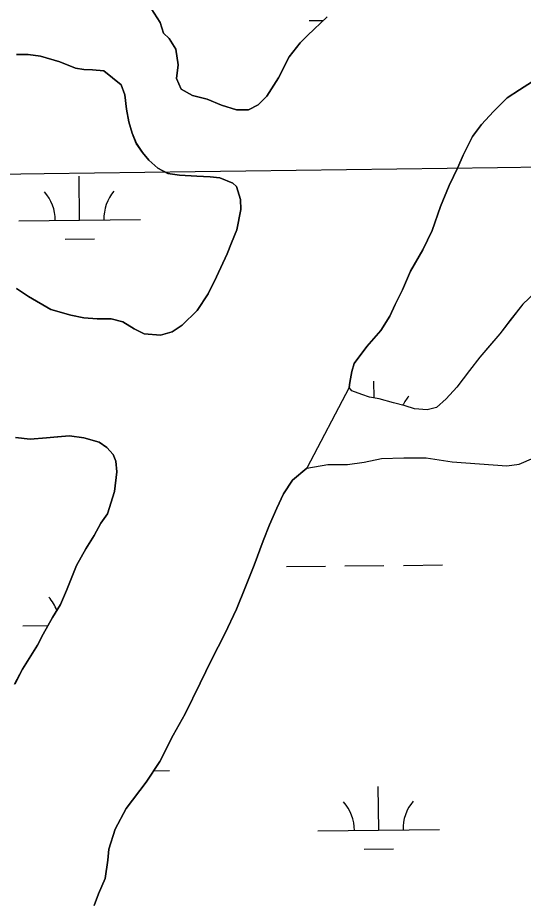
# Model space of a CAD drawing. Extents: x 3734862 to 3772949, y 391520 to 417239.
# Drawn here: x 3765033 to 3765448, y 408713 to 409440 of the extents above; entities that cross this region are included whole.
import ezdxf

# ---------------------------------------------------------------- set-up
doc = ezdxf.new("R2010")
doc.units = 0
for name, color, linetype in [('V-GRID-MAJR', 7, 'Continuous'), ('V-TOPO-SHOR', 7, 'Continuous'), ('V-WETL-SWMP', 7, 'Continuous')]:
    doc.layers.add(name, color=color, linetype=linetype)

msp = doc.modelspace()

# ---------------------------------------------------------------- linework, layer by layer
at = {"layer": 'V-GRID-MAJR'}
msp.add_spline([(3738908.57, 408973.48), (3741556.26, 409006.89), (3746851.64, 409074.29), (3752147, 409142.46), (3757442.36, 409211.39), (3762737.71, 409281.1), (3768033.05, 409351.58), (3770680.71, 409387.1)], degree=3, dxfattribs=at)
at = {"layer": 'V-TOPO-SHOR'}
for p, q in [((3765142.19, 409447.25), (3765149.67, 409435.75)), ((3765270.65, 409425.01), (3765286.92, 409440.38)), ((3765149.67, 409435.75), (3765152.4, 409427.04)), ((3765152.4, 409427.04), (3765157.13, 409422.67)), ((3765157.13, 409422.67), (3765162.64, 409413.95)), ((3765264.69, 409419.1), (3765270.65, 409425.01)), ((3765255.55, 409407.67), (3765264.69, 409419.1)), ((3765041.14, 409409.42), (3765031.66, 409409.46)), ((3765051.39, 409408.2), (3765041.14, 409409.42)), ((3765067.16, 409403.4), (3765051.39, 409408.2)), ((3765162.64, 409413.95), (3765164.56, 409400.89)), ((3765246.79, 409390.3), (3765255.55, 409407.67)), ((3765080.17, 409398.22), (3765067.16, 409403.4)), ((3765164.56, 409400.89), (3765162.94, 409389.83)), ((3765086.87, 409397.01), (3765080.17, 409398.22)), ((3765093.98, 409396.99), (3765086.87, 409397.01)), ((3765103.44, 409396.16), (3765093.98, 409396.99)), ((3765117.61, 409384.66), (3765103.44, 409396.16)), ((3765162.94, 409389.83), (3765166.86, 409381.11)), ((3765237.24, 409375.3), (3765246.79, 409390.3)), ((3765455.62, 409387.22), (3765444.97, 409380.57)), ((3765120.73, 409376.36), (3765117.61, 409384.66)), ((3765166.86, 409381.11), (3765176.33, 409375.93)), ((3765444.97, 409380.57), (3765434.7, 409373.91)), ((3765121.87, 409364.52), (3765120.73, 409376.36)), ((3765176.33, 409375.93), (3765188.19, 409372.72)), ((3765188.19, 409372.72), (3765200.03, 409367.93)), ((3765230.09, 409368.21), (3765237.24, 409375.3)), ((3765434.7, 409373.91), (3765423.63, 409362.53)), ((3765123.81, 409354.24), (3765121.87, 409364.52)), ((3765200.03, 409367.93), (3765212.28, 409363.93)), ((3765212.28, 409363.93), (3765222.17, 409363.89)), ((3765222.17, 409363.89), (3765230.09, 409368.21)), ((3765423.63, 409362.53), (3765413.75, 409351.94)), ((3765126.54, 409344.76), (3765123.81, 409354.24)), ((3765413.75, 409351.94), (3765406.23, 409342.12)), ((3765130.05, 409336.46), (3765126.54, 409344.76)), ((3765406.23, 409342.12), (3765398.69, 409326.8)), ((3765135.16, 409328.94), (3765130.05, 409336.46)), ((3765140.26, 409322.61), (3765135.16, 409328.94)), ((3765147.74, 409316.27), (3765140.26, 409322.61)), ((3765398.69, 409326.8), (3765394.32, 409316.57)), ((3765156.01, 409311.89), (3765147.74, 409316.27)), ((3765394.32, 409316.57), (3765387.18, 409302.03)), ((3765165.48, 409310.28), (3765156.01, 409311.89)), ((3765179.68, 409309.44), (3765165.48, 409310.28)), ((3765190.73, 409309), (3765179.68, 409309.44)), ((3765198.62, 409308.18), (3765190.73, 409309)), ((3765209.26, 409303.8), (3765198.62, 409308.18)), ((3765212.41, 409301.03), (3765209.26, 409303.8)), ((3765215.53, 409290.36), (3765212.41, 409301.03)), ((3765387.18, 409302.03), (3765380.03, 409284.73)), ((3765215.89, 409282.07), (3765215.53, 409290.36)), ((3765380.03, 409284.73), (3765373.25, 409265.07)), ((3765212.67, 409265.5), (3765215.89, 409282.07)), ((3765208.29, 409254.86), (3765212.67, 409265.5)), ((3765373.25, 409265.07), (3765365.32, 409248.96)), ((3765204.7, 409245.8), (3765208.29, 409254.86)), ((3765365.32, 409248.96), (3765355.41, 409231.67)), ((3765195.95, 409226.89), (3765204.7, 409245.8)), ((3765189.19, 409213.1), (3765195.95, 409226.89)), ((3765355.41, 409231.67), (3765348.66, 409216.34)), ((3765031.72, 409217.25), (3765041.56, 409210.9)), ((3765180.06, 409199.32), (3765189.19, 409213.1)), ((3765348.66, 409216.34), (3765342.7, 409204.16)), ((3765041.56, 409210.9), (3765059.68, 409200.17)), ((3765342.7, 409204.16), (3765338.34, 409194.72)), ((3765059.68, 409200.17), (3765076.24, 409195.37)), ((3765167.77, 409187.13), (3765180.06, 409199.32)), ((3765076.24, 409195.37), (3765086.89, 409193.36)), ((3765086.89, 409193.36), (3765097.93, 409192.53)), ((3765097.93, 409192.53), (3765109.38, 409192.48)), ((3765109.38, 409192.48), (3765118.84, 409190.08)), ((3765118.84, 409190.08), (3765128.3, 409184.12)), ((3765338.34, 409194.72), (3765330.81, 409182.94)), ((3765128.3, 409184.12), (3765136.57, 409180.15)), ((3765159.46, 409181.64), (3765167.77, 409187.13)), ((3765330.81, 409182.94), (3765319.34, 409169.59)), ((3765136.57, 409180.15), (3765149.98, 409178.91)), ((3765149.98, 409178.91), (3765159.46, 409181.64)), ((3765319.34, 409169.59), (3765309.05, 409155.85)), ((3765309.05, 409155.85), (3765307.21, 409149.16)), ((3765307.21, 409149.16), (3765305.61, 409140.11)), ((3765305.61, 409140.11), (3765304.8, 409136.18)), ((3765304.8, 409136.18), (3765270.12, 409069.75)), ((3765042.7, 409093.67), (3765030.86, 409094.9)), ((3765065.2, 409095.56), (3765056.12, 409094.8)), ((3765075.07, 409096.31), (3765065.2, 409095.56)), ((3765086.91, 409094.69), (3765075.07, 409096.31)), ((3765056.12, 409094.8), (3765042.7, 409093.67)), ((3765099.52, 409091.09), (3765086.91, 409094.69)), ((3765105.82, 409086.72), (3765099.52, 409091.09)), ((3765110.93, 409081.18), (3765105.82, 409086.72)), ((3765113.28, 409075.64), (3765110.93, 409081.18)), ((3765114.04, 409066.96), (3765113.28, 409075.64)), ((3765112, 409050.78), (3765114.04, 409066.96)), ((3765270.12, 409069.75), (3765258.38, 409060.04)), ((3765258.38, 409060.04), (3765250.92, 409048.75)), ((3765106.41, 409032.25), (3765112, 409050.78)), ((3765250.92, 409048.75), (3765245.42, 409037.07)), ((3765245.42, 409037.07), (3765239.51, 409023.43)), ((3765100.85, 409024.78), (3765106.41, 409032.25)), ((3765095.29, 409014.54), (3765100.85, 409024.78)), ((3765239.51, 409023.43), (3765234.39, 409010.19)), ((3765088.53, 409003.51), (3765095.29, 409014.54)), ((3765234.39, 409010.19), (3765226.9, 408990.32)), ((3765080.98, 408989.8), (3765088.53, 409003.51)), ((3765072.62, 408969.31), (3765080.98, 408989.8)), ((3765226.9, 408990.32), (3765219.81, 408972.39)), ((3765219.81, 408972.39), (3765212.33, 408954.09)), ((3765067.84, 408957.88), (3765072.62, 408969.31)), ((3765061.09, 408947.25), (3765067.84, 408957.88)), ((3765212.33, 408954.09), (3765202.89, 408933.83)), ((3765053.54, 408933.47), (3765061.09, 408947.25)), ((3765048.77, 408924.41), (3765053.54, 408933.47)), ((3765202.89, 408933.83), (3765191.88, 408912.42)), ((3765036.46, 408904.72), (3765048.77, 408924.41)), ((3765191.88, 408912.42), (3765182.45, 408893.33)), ((3765030.09, 408892.51), (3765036.46, 408904.72)), ((3765182.45, 408893.33), (3765170.25, 408868.02)), ((3765170.25, 408868.02), (3765160.43, 408850.5)), ((3765160.43, 408850.5), (3765149.43, 408829.08)), ((3765149.43, 408829.08), (3765138.04, 408811.95)), ((3765138.04, 408811.95), (3765121.58, 408790.56)), ((3765121.58, 408790.56), (3765112.54, 408773.42)), ((3765112.54, 408773.42), (3765107.4, 408757.06)), ((3765107.4, 408757.06), (3765106.59, 408748.09)), ((3765106.59, 408748.09), (3765104.58, 408732.88)), ((3765104.58, 408732.88), (3765099.07, 408720.41)), ((3765099.07, 408720.41), (3765095.52, 408710.67))]:
    msp.add_line(p, q, dxfattribs=at)
for points in [[(3765286.92, 409440.38), (3765270.65, 409425.01), (3765264.69, 409419.1), (3765255.55, 409407.67), (3765246.79, 409390.3), (3765237.24, 409375.3), (3765230.09, 409368.21), (3765222.17, 409363.89), (3765212.28, 409363.93), (3765200.03, 409367.93), (3765188.19, 409372.72), (3765176.33, 409375.93), (3765166.86, 409381.11), (3765162.94, 409389.83), (3765164.56, 409400.89), (3765162.64, 409413.95), (3765157.13, 409422.67), (3765152.4, 409427.04), (3765149.67, 409435.75), (3765142.19, 409447.25)], [(3765031.66, 409409.46), (3765041.14, 409409.42), (3765051.39, 409408.2), (3765067.16, 409403.4), (3765080.17, 409398.22), (3765086.87, 409397.01), (3765093.98, 409396.99), (3765103.44, 409396.16), (3765117.61, 409384.66), (3765120.73, 409376.36), (3765121.87, 409364.52), (3765123.81, 409354.25), (3765126.54, 409344.77), (3765130.06, 409336.46), (3765135.16, 409328.94), (3765140.26, 409322.61), (3765147.74, 409316.27), (3765156.01, 409311.89), (3765165.48, 409310.28), (3765179.68, 409309.44), (3765190.73, 409309), (3765198.62, 409308.18), (3765209.26, 409303.8), (3765212.41, 409301.03), (3765215.53, 409290.36), (3765215.89, 409282.07), (3765212.67, 409265.5), (3765208.29, 409254.86), (3765204.7, 409245.8), (3765195.95, 409226.89), (3765189.19, 409213.1), (3765180.06, 409199.32), (3765167.77, 409187.13), (3765159.46, 409181.64), (3765149.98, 409178.91), (3765136.57, 409180.15), (3765128.29, 409184.12), (3765118.84, 409190.08), (3765109.38, 409192.48), (3765097.93, 409192.53), (3765086.89, 409193.36), (3765076.24, 409195.37), (3765059.68, 409200.17), (3765041.56, 409210.9), (3765031.72, 409217.25)], [(3765309.05, 409155.85), (3765319.34, 409169.59), (3765330.81, 409182.94), (3765338.34, 409194.72), (3765342.71, 409204.16), (3765348.66, 409216.34), (3765355.41, 409231.67), (3765365.32, 409248.96), (3765373.25, 409265.07), (3765380.03, 409284.74), (3765387.18, 409302.03), (3765394.32, 409316.57), (3765398.69, 409326.8), (3765406.23, 409342.12), (3765413.75, 409351.94), (3765423.63, 409362.53), (3765434.7, 409373.91), (3765444.97, 409380.57), (3765455.62, 409387.22)], [(3765461.83, 409217.88), (3765447.6, 409204.55), (3765438.11, 409192.38), (3765428.61, 409180.21), (3765420.31, 409170.39), (3765412.39, 409160.97), (3765403.69, 409149.98), (3765393.4, 409136.24), (3765384.7, 409126.82), (3765376.8, 409119.76), (3765368.92, 409117.82), (3765358.68, 409118.65), (3765350.81, 409121.04), (3765341.38, 409123.44), (3765329.58, 409126.63), (3765321.71, 409128.24), (3765315.41, 409130.23), (3765307.16, 409133.41), (3765304.8, 409136.18)], [(3765304.8, 409136.18), (3765305.61, 409140.11), (3765307.21, 409149.16), (3765309.05, 409155.85)], [(3765030.86, 409094.9), (3765042.7, 409093.67), (3765056.12, 409094.8), (3765065.2, 409095.56), (3765075.07, 409096.31), (3765086.91, 409094.69), (3765099.52, 409091.09), (3765105.82, 409086.72), (3765110.93, 409081.18), (3765113.28, 409075.64), (3765114.04, 409066.96), (3765112, 409050.78), (3765106.41, 409032.25), (3765100.85, 409024.78), (3765095.29, 409014.54), (3765088.53, 409003.51), (3765080.98, 408989.8)], [(3765270.12, 409069.75), (3765287.3, 409072.8), (3765303.69, 409072.74), (3765317.35, 409074.64), (3765331.41, 409077.71), (3765349.75, 409078.42), (3765368.09, 409078.35), (3765389.54, 409075.15), (3765434.39, 409071.85), (3765444.54, 409072.99), (3765456.66, 409078.4)], [(3765095.52, 408710.67), (3765099.07, 408720.41), (3765104.58, 408732.88), (3765106.59, 408748.09), (3765107.4, 408757.06), (3765112.54, 408773.42), (3765121.58, 408790.56), (3765138.05, 408811.95), (3765149.43, 408829.08), (3765160.43, 408850.5), (3765170.25, 408868.02), (3765182.45, 408893.33), (3765191.88, 408912.42), (3765202.89, 408933.83), (3765212.33, 408954.09), (3765219.81, 408972.4), (3765226.9, 408990.32), (3765234.39, 409010.19), (3765239.51, 409023.43), (3765245.42, 409037.07), (3765250.92, 409048.75), (3765258.38, 409060.04), (3765270.12, 409069.75)], [(3765080.98, 408989.8), (3765072.62, 408969.31), (3765067.84, 408957.88), (3765061.09, 408947.25), (3765053.54, 408933.47), (3765048.77, 408924.41), (3765036.46, 408904.72), (3765030.1, 408892.51)]]:
    msp.add_lwpolyline(points, dxfattribs=at)
at = {"layer": 'V-WETL-SWMP'}
for p, q in [((3765272.16, 409437.38), (3765283.88, 409437.5)), ((3765083.41, 409273.51), (3765083.03, 409309.51)), ((3765033.41, 409272.99), (3765133.4, 409274.04)), ((3765071.57, 409257.96), (3765095.57, 409258.21)), ((3765325.43, 409127.48), (3765325.29, 409141.25)), ((3765253.48, 408989.05), (3765285.48, 408989.39)), ((3765301.48, 408989.56), (3765333.48, 408989.89)), ((3765349.48, 408990.06), (3765381.48, 408990.4)), ((3765036.92, 408940.33), (3765057.41, 408940.55)), ((3765144.31, 408821.39), (3765157.34, 408821.52)), ((3765329.18, 408772.59), (3765328.8, 408808.59)), ((3765279.19, 408772.07), (3765379.18, 408773.12)), ((3765317.35, 408757.04), (3765341.35, 408757.29))]:
    msp.add_line(p, q, dxfattribs=at)
for points in [[(3765286.92, 409440.38), (3765270.65, 409425.01), (3765264.69, 409419.1), (3765255.55, 409407.67), (3765246.79, 409390.3), (3765237.24, 409375.3), (3765230.09, 409368.21), (3765222.17, 409363.89), (3765212.28, 409363.93), (3765200.03, 409367.93), (3765188.19, 409372.72), (3765176.33, 409375.93), (3765166.86, 409381.11), (3765162.94, 409389.83), (3765164.56, 409400.89), (3765162.63, 409413.95), (3765157.13, 409422.67), (3765152.4, 409427.04), (3765149.67, 409435.75), (3765142.19, 409447.25)], [(3765031.66, 409409.46), (3765041.14, 409409.42), (3765051.39, 409408.2), (3765067.16, 409403.4), (3765080.17, 409398.22), (3765086.87, 409397.01), (3765093.98, 409396.99), (3765103.44, 409396.16), (3765117.61, 409384.66), (3765120.73, 409376.36), (3765121.87, 409364.52), (3765123.81, 409354.25), (3765126.54, 409344.77), (3765130.06, 409336.46), (3765135.16, 409328.95), (3765140.27, 409322.61), (3765147.74, 409316.27), (3765156.01, 409311.9), (3765165.48, 409310.28), (3765179.68, 409309.44), (3765190.73, 409309), (3765198.62, 409308.18), (3765209.26, 409303.8)], [(3765309.05, 409155.85), (3765319.34, 409169.59), (3765330.81, 409182.94), (3765338.34, 409194.72), (3765342.71, 409204.16), (3765348.66, 409216.34), (3765355.41, 409231.67), (3765365.32, 409248.96), (3765373.26, 409265.07), (3765380.02, 409284.73), (3765387.18, 409302.03), (3765394.32, 409316.58), (3765398.69, 409326.8), (3765406.23, 409342.12), (3765413.75, 409351.94), (3765423.63, 409362.53), (3765434.7, 409373.91), (3765444.96, 409380.57), (3765455.62, 409387.22)], [(3765209.26, 409303.8), (3765212.41, 409301.03), (3765215.53, 409290.36), (3765215.89, 409282.07), (3765212.67, 409265.5), (3765208.29, 409254.86), (3765204.7, 409245.8), (3765195.95, 409226.89), (3765189.19, 409213.1), (3765180.06, 409199.32), (3765167.77, 409187.13), (3765159.46, 409181.64), (3765149.98, 409178.91), (3765136.57, 409180.15), (3765128.29, 409184.12), (3765118.84, 409190.08), (3765109.38, 409192.48), (3765097.94, 409192.53), (3765086.89, 409193.36), (3765076.24, 409195.37), (3765059.68, 409200.17), (3765041.56, 409210.9), (3765031.72, 409217.25)], [(3765461.83, 409217.88), (3765447.6, 409204.55), (3765428.61, 409180.21), (3765412.39, 409160.97), (3765403.69, 409149.98), (3765393.4, 409136.24), (3765384.7, 409126.82), (3765376.8, 409119.76), (3765368.92, 409117.82), (3765358.68, 409118.65), (3765350.82, 409121.04), (3765341.38, 409123.44), (3765329.58, 409126.64), (3765321.71, 409128.24), (3765315.41, 409130.23), (3765307.16, 409133.41)], [(3765307.16, 409133.41), (3765304.8, 409136.18), (3765305.61, 409140.11), (3765307.22, 409149.17), (3765309.05, 409155.85)], [(3765030.86, 409094.9), (3765042.7, 409093.67), (3765075.07, 409096.31), (3765086.91, 409094.69), (3765099.52, 409091.09), (3765105.82, 409086.72), (3765110.93, 409081.18), (3765113.28, 409075.64), (3765114.04, 409066.96), (3765112, 409050.78), (3765106.41, 409032.25), (3765100.85, 409024.78), (3765095.29, 409014.54), (3765088.54, 409003.51), (3765080.98, 408989.8), (3765072.62, 408969.31), (3765067.84, 408957.88), (3765061.09, 408947.25), (3765053.54, 408933.47), (3765048.77, 408924.41), (3765036.46, 408904.72), (3765030.1, 408892.51)], [(3765095.52, 408710.67), (3765099.07, 408720.41), (3765104.58, 408732.88), (3765106.59, 408748.09), (3765107.41, 408757.06), (3765112.54, 408773.42), (3765121.58, 408790.56), (3765138.05, 408811.96), (3765149.43, 408829.08), (3765160.43, 408850.5), (3765170.25, 408868.02), (3765182.45, 408893.33), (3765191.88, 408912.42), (3765202.89, 408933.83), (3765212.33, 408954.09), (3765219.81, 408972.4), (3765226.9, 408990.32), (3765234.39, 409010.19), (3765239.51, 409023.43), (3765245.42, 409037.07), (3765250.92, 409048.75), (3765258.38, 409060.04), (3765270.12, 409069.75), (3765287.3, 409072.8), (3765303.69, 409072.74), (3765317.35, 409074.64), (3765331.41, 409077.71), (3765349.75, 409078.42), (3765368.09, 409078.35), (3765389.54, 409075.15), (3765434.39, 409071.85)], [(3765434.39, 409071.85), (3765444.54, 409072.99), (3765456.66, 409078.4)]]:
    msp.add_lwpolyline(points, dxfattribs=at)
for centre, start, end in [((3765028.16, 409273.4), 359.83336, 41.37702), ((3765138.64, 409274.57), 139.83336, 181.37702), ((3765380.9, 409106.31), 139.83336, 154.50261), ((3765031.68, 408940.75), 20.31685, 41.37702), ((3765273.94, 408772.48), 359.83336, 41.37702), ((3765384.42, 408773.65), 139.83336, 181.37702)]:
    msp.add_arc(centre, 35.25, start, end, dxfattribs=at)

doc.saveas('drawing.dxf')
